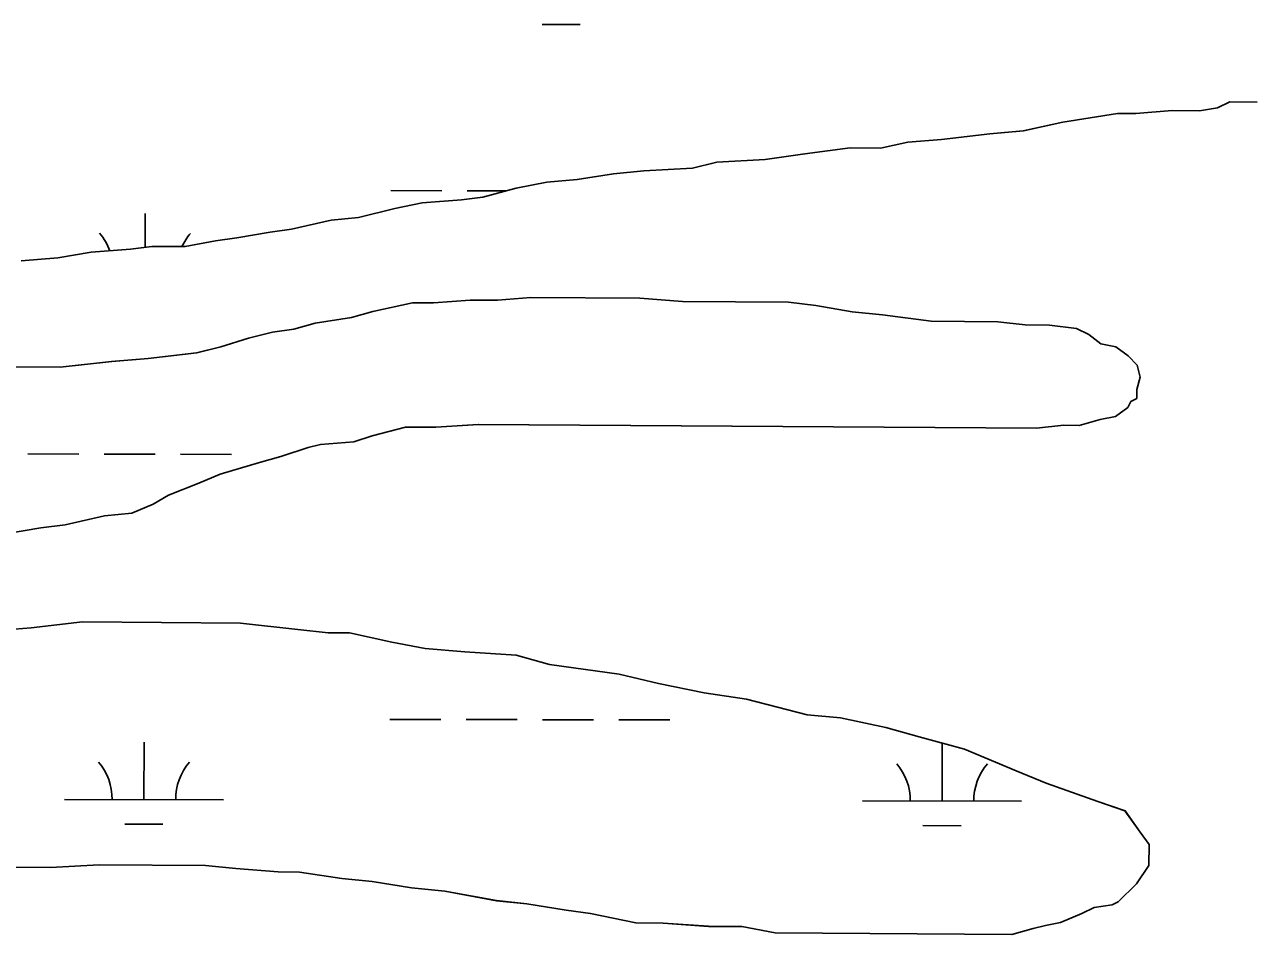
# Model space of a CAD drawing. Extents: x 3187622 to 3225504, y 800805 to 826213.
# Drawn here: x 3221314 to 3222087, y 820080 to 820653 of the extents above; entities that cross this region are included whole.
import ezdxf

# ---------------------------------------------------------------- set-up
doc = ezdxf.new("R2010")
doc.units = 0
doc.layers.add('V-SITE-VEGE', color=7, linetype='Continuous')
doc.layers.add('V-WETL-SWMP', color=7, linetype='Continuous')

msp = doc.modelspace()

# ---------------------------------------------------------------- linework, layer by layer
at = {"layer": 'V-SITE-VEGE'}
for p, q in [((3222064.02, 820600.34), (3222071.68, 820604.1)), ((3222071.68, 820604.1), (3222088.85, 820603.99)), ((3221966.67, 820591.45), (3222001.04, 820596.94)), ((3222001.04, 820596.94), (3222012.49, 820596.87)), ((3222012.49, 820596.87), (3222035.4, 820598.62)), ((3222035.4, 820598.62), (3222052.57, 820598.51)), ((3222052.57, 820598.51), (3222064.02, 820600.34)), ((3221941.83, 820585.89), (3221966.67, 820591.45)), ((3221869.28, 820578.74), (3221890.28, 820580.51)), ((3221890.28, 820580.51), (3221920.83, 820584.12)), ((3221920.83, 820584.12), (3221941.83, 820585.89)), ((3221804.37, 820571.54), (3221833.01, 820575.17)), ((3221833.01, 820575.17), (3221852.09, 820575.04)), ((3221852.09, 820575.04), (3221869.28, 820578.74)), ((3221733.72, 820562.47), (3221749, 820566.18)), ((3221749, 820566.18), (3221779.54, 820567.89)), ((3221779.54, 820567.89), (3221804.37, 820571.54)), ((3221661.18, 820555.32), (3221684.09, 820558.98)), ((3221684.09, 820558.98), (3221703.18, 820560.76)), ((3221703.18, 820560.76), (3221733.72, 820562.47)), ((3221601.96, 820544.27), (3221622.98, 820549.85)), ((3221622.98, 820549.85), (3221642.08, 820553.54)), ((3221642.08, 820553.54), (3221661.18, 820555.32)), ((3221563.78, 820540.71), (3221588.59, 820542.45)), ((3221588.59, 820542.45), (3221601.96, 820544.27)), ((3221523.65, 820531.44), (3221546.58, 820537)), ((3221546.58, 820537), (3221563.78, 820540.71)), ((3221481.63, 820524.08), (3221506.47, 820529.64)), ((3221506.47, 820529.64), (3221523.65, 820531.44)), ((3221433.89, 820516.77), (3221447.25, 820518.59)), ((3221447.25, 820518.59), (3221468.26, 820522.26)), ((3221468.26, 820522.26), (3221481.63, 820524.08)), ((3221355.62, 820509.66), (3221380.43, 820511.4)), ((3221380.43, 820511.4), (3221393.8, 820513.22)), ((3221393.8, 820513.22), (3221414.78, 820513.08)), ((3221414.78, 820513.08), (3221433.89, 820516.77)), ((3221311.7, 820504.22), (3221334.61, 820505.98)), ((3221334.61, 820505.98), (3221355.62, 820509.66)), ((3221593.9, 820479.45), (3221570.99, 820477.7)), ((3221611.07, 820479.34), (3221593.9, 820479.45)), ((3221632.06, 820481.11), (3221611.07, 820479.34)), ((3221700.74, 820480.65), (3221632.06, 820481.11)), ((3221727.44, 820478.57), (3221700.74, 820480.65)), ((3221532.8, 820472.23), (3221519.42, 820468.5)), ((3221557.64, 820477.79), (3221532.8, 820472.23)), ((3221570.99, 820477.7), (3221557.64, 820477.79)), ((3221794.21, 820478.12), (3221727.44, 820478.57)), ((3221811.37, 820476.1), (3221794.21, 820478.12)), ((3221834.23, 820472.14), (3221811.37, 820476.1)), ((3221853.3, 820470.1), (3221834.23, 820472.14)), ((3221496.5, 820464.84), (3221483.12, 820461.11)), ((3221519.42, 820468.5), (3221496.5, 820464.84)), ((3221883.8, 820466.08), (3221853.3, 820470.1)), ((3221925.77, 820465.8), (3221883.8, 820466.08)), ((3221942.92, 820463.78), (3221925.77, 820465.8)), ((3221958.19, 820463.68), (3221942.92, 820463.78)), ((3221975.34, 820461.66), (3221958.19, 820463.68)), ((3221469.75, 820459.29), (3221454.47, 820455.58)), ((3221483.12, 820461.11), (3221469.75, 820459.29)), ((3221982.95, 820457.79), (3221975.34, 820461.66)), ((3221990.54, 820452.02), (3221982.95, 820457.79)), ((3221437.26, 820449.97), (3221421.97, 820446.26)), ((3221454.47, 820455.58), (3221437.26, 820449.97)), ((3222000.07, 820450.05), (3221990.54, 820452.02)), ((3222007.66, 820444.27), (3222000.07, 820450.05)), ((3221368.52, 820440.89), (3221336.06, 820437.29)), ((3221391.42, 820442.64), (3221368.52, 820440.89)), ((3221421.97, 820446.26), (3221391.42, 820442.64)), ((3222013.35, 820438.51), (3222007.66, 820444.27)), ((3221336.06, 820437.29), (3221267.38, 820437.74)), ((3222015.2, 820430.87), (3222013.35, 820438.51)), ((3222013.24, 820423.25), (3222015.2, 820430.87)), ((3222009.38, 820415.65), (3222013.21, 820417.53)), ((3222013.21, 820417.53), (3222013.24, 820423.25)), ((3221999.78, 820406.17), (3222007.44, 820411.84)), ((3222007.44, 820411.84), (3222009.38, 820415.65)), ((3221976.85, 820400.6), (3221990.23, 820404.32)), ((3221990.23, 820404.32), (3221999.78, 820406.17)), ((3221520.81, 820390.27), (3221532.28, 820394.01)), ((3221532.28, 820394.01), (3221553.3, 820399.59)), ((3221553.3, 820399.59), (3221572.38, 820399.47)), ((3221572.38, 820399.47), (3221599.1, 820401.2)), ((3221599.1, 820401.2), (3221950.12, 820398.87)), ((3221950.12, 820398.87), (3221967.31, 820400.66)), ((3221967.31, 820400.66), (3221976.85, 820400.6)), ((3221474.96, 820381.04), (3221492.17, 820386.65)), ((3221492.17, 820386.65), (3221499.81, 820388.51)), ((3221499.81, 820388.51), (3221520.81, 820390.27)), ((3221461.58, 820377.31), (3221474.96, 820381.04)), ((3221436.73, 820369.84), (3221461.58, 820377.31)), ((3221404.21, 820356.71), (3221423.33, 820364.21)), ((3221423.33, 820364.21), (3221436.73, 820369.84)), ((3221394.63, 820351.05), (3221404.21, 820356.71)), ((3221381.24, 820345.41), (3221394.63, 820351.05)), ((3221339.22, 820338.06), (3221364.06, 820343.62)), ((3221364.06, 820343.62), (3221381.24, 820345.41)), ((3221302.93, 820332.58), (3221323.94, 820336.25)), ((3221323.94, 820336.25), (3221339.22, 820338.06)), ((3221317.8, 820273.34), (3221296.81, 820271.57)), ((3221350.26, 820276.94), (3221317.8, 820273.34)), ((3221449.46, 820276.28), (3221350.26, 820276.94)), ((3221485.68, 820272.22), (3221449.46, 820276.28)), ((3221504.74, 820270.19), (3221485.68, 820272.22)), ((3221518.1, 820270.1), (3221504.74, 820270.19)), ((3221544.77, 820264.2), (3221518.1, 820270.1)), ((3221565.73, 820260.24), (3221544.77, 820264.2)), ((3221590.52, 820258.17), (3221565.73, 820260.24)), ((3221622.94, 820256.05), (3221590.52, 820258.17)), ((3221643.88, 820250.19), (3221622.94, 820256.05)), ((3221687.72, 820244.17), (3221643.88, 820250.19)), ((3221712.48, 820238.28), (3221687.72, 820244.17)), ((3221741.06, 820232.37), (3221712.48, 820238.28)), ((3221767.75, 820228.38), (3221741.06, 820232.37)), ((3221805.84, 820218.58), (3221767.75, 820228.38)), ((3221826.81, 820216.53), (3221805.84, 820218.58)), ((3221855.39, 820210.62), (3221826.81, 820216.53)), ((3221876.34, 820204.76), (3221855.39, 820210.62)), ((3221904.9, 820196.94), (3221876.34, 820204.76)), ((3221937.25, 820183.37), (3221904.9, 820196.94)), ((3221956.27, 820175.61), (3221937.25, 820183.37)), ((3221988.63, 820163.95), (3221956.27, 820175.61)), ((3222005.76, 820158.11), (3221988.63, 820163.95)), ((3222015.21, 820144.7), (3222005.76, 820158.11)), ((3222020.88, 820137.03), (3222015.21, 820144.7)), ((3222020.79, 820123.67), (3222020.88, 820137.03)), ((3221330.15, 820122.54), (3221360.69, 820124.24)), ((3221360.69, 820124.24), (3221427.46, 820123.8)), ((3221427.46, 820123.8), (3221446.52, 820121.76)), ((3222013.08, 820112.28), (3222020.79, 820123.67)), ((3221305.35, 820122.7), (3221330.15, 820122.54)), ((3221446.52, 820121.76), (3221473.22, 820119.68)), ((3221473.22, 820119.68), (3221486.58, 820119.59)), ((3221486.58, 820119.59), (3221513.26, 820115.6)), ((3221513.26, 820115.6), (3221532.32, 820113.56)), ((3221532.32, 820113.56), (3221557.1, 820109.58)), ((3221557.1, 820109.58), (3221578.07, 820107.54)), ((3222001.56, 820100.9), (3222013.08, 820112.28)), ((3221578.07, 820107.54), (3221610.46, 820101.6)), ((3221610.46, 820101.6), (3221629.53, 820099.56)), ((3221997.73, 820099.02), (3222001.56, 820100.9)), ((3221629.53, 820099.56), (3221654.3, 820095.58)), ((3221654.3, 820095.58), (3221669.55, 820093.57)), ((3221669.55, 820093.57), (3221698.13, 820087.66)), ((3221965.23, 820087.79), (3221978.62, 820093.43)), ((3221978.62, 820093.43), (3221986.27, 820097.19)), ((3221986.27, 820097.19), (3221997.73, 820099.02)), ((3221698.13, 820087.66), (3221715.3, 820087.54)), ((3221715.3, 820087.54), (3221743.9, 820085.45)), ((3221743.9, 820085.45), (3221764.89, 820085.31)), ((3221764.89, 820085.31), (3221785.85, 820081.35)), ((3221948.03, 820084.09), (3221955.68, 820085.95)), ((3221955.68, 820085.95), (3221965.23, 820087.79)), ((3221785.85, 820081.35), (3221934.65, 820080.36)), ((3221934.65, 820080.36), (3221948.03, 820084.09))]:
    msp.add_line(p, q, dxfattribs=at)
at = {"layer": 'V-WETL-SWMP'}
for p, q in [((3221639.2, 820652.78), (3221663.2, 820652.73)), ((3222064.02, 820600.34), (3222071.67, 820604.1)), ((3222071.67, 820604.1), (3222088.84, 820603.99)), ((3221966.66, 820591.44), (3222001.04, 820596.94)), ((3222001.04, 820596.94), (3222012.48, 820596.86)), ((3222012.48, 820596.86), (3222035.39, 820598.62)), ((3222035.39, 820598.62), (3222052.56, 820598.5)), ((3222052.56, 820598.5), (3222064.02, 820600.34)), ((3221941.82, 820585.89), (3221966.66, 820591.44)), ((3221869.28, 820578.74), (3221890.27, 820580.5)), ((3221890.27, 820580.5), (3221920.82, 820584.12)), ((3221920.82, 820584.12), (3221941.82, 820585.89)), ((3221804.36, 820571.54), (3221833, 820575.16)), ((3221833, 820575.16), (3221852.08, 820575.03)), ((3221852.08, 820575.03), (3221869.28, 820578.74)), ((3221733.71, 820562.47), (3221749, 820566.18)), ((3221749, 820566.18), (3221779.54, 820567.89)), ((3221779.54, 820567.89), (3221804.36, 820571.54)), ((3221661.17, 820555.32), (3221684.08, 820558.98)), ((3221684.08, 820558.98), (3221703.18, 820560.76)), ((3221703.18, 820560.76), (3221733.71, 820562.47)), ((3221601.95, 820544.27), (3221622.97, 820549.85)), ((3221622.97, 820549.85), (3221642.08, 820553.54)), ((3221642.08, 820553.54), (3221661.17, 820555.32)), ((3221544.15, 820548.33), (3221576.15, 820548.26)), ((3221563.77, 820540.7), (3221588.58, 820542.45)), ((3221588.58, 820542.45), (3221601.95, 820544.27)), ((3221592.15, 820548.23), (3221616.7, 820548.18)), ((3221389.48, 820512.63), (3221389.53, 820533.9)), ((3221523.65, 820531.43), (3221546.58, 820537)), ((3221546.58, 820537), (3221563.77, 820540.7)), ((3221481.62, 820524.08), (3221506.46, 820529.64)), ((3221506.46, 820529.64), (3221523.65, 820531.43)), ((3221433.88, 820516.76), (3221447.25, 820518.58)), ((3221447.25, 820518.58), (3221468.26, 820522.26)), ((3221468.26, 820522.26), (3221481.62, 820524.08)), ((3221355.61, 820509.65), (3221380.43, 820511.4)), ((3221380.43, 820511.4), (3221393.79, 820513.22)), ((3221393.79, 820513.22), (3221414.78, 820513.08)), ((3221414.78, 820513.08), (3221433.88, 820516.76)), ((3221311.7, 820504.22), (3221334.6, 820505.98)), ((3221334.6, 820505.98), (3221355.61, 820509.65)), ((3221593.89, 820479.45), (3221570.98, 820477.7)), ((3221611.06, 820479.34), (3221593.89, 820479.45)), ((3221632.06, 820481.11), (3221611.06, 820479.34)), ((3221700.73, 820480.65), (3221632.06, 820481.11)), ((3221727.43, 820478.56), (3221700.73, 820480.65)), ((3221532.79, 820472.23), (3221519.41, 820468.5)), ((3221557.63, 820477.79), (3221532.79, 820472.23)), ((3221570.98, 820477.7), (3221557.63, 820477.79)), ((3221794.2, 820478.12), (3221727.43, 820478.56)), ((3221811.36, 820476.1), (3221794.2, 820478.12)), ((3221834.23, 820472.13), (3221811.36, 820476.1)), ((3221853.29, 820470.1), (3221834.23, 820472.13)), ((3221496.49, 820464.84), (3221483.11, 820461.11)), ((3221519.41, 820468.5), (3221496.49, 820464.84)), ((3221883.79, 820466.08), (3221853.29, 820470.1)), ((3221925.76, 820465.8), (3221883.79, 820466.08)), ((3221942.92, 820463.78), (3221925.76, 820465.8)), ((3221958.18, 820463.68), (3221942.92, 820463.78)), ((3221975.34, 820461.65), (3221958.18, 820463.68)), ((3221469.75, 820459.29), (3221454.46, 820455.58)), ((3221483.11, 820461.11), (3221469.75, 820459.29)), ((3221982.94, 820457.79), (3221975.34, 820461.65)), ((3221990.53, 820452.01), (3221982.94, 820457.79)), ((3221437.25, 820449.97), (3221421.96, 820446.25)), ((3221454.46, 820455.58), (3221437.25, 820449.97)), ((3222000.06, 820450.04), (3221990.53, 820452.01)), ((3222007.65, 820444.27), (3222000.06, 820450.04)), ((3221368.51, 820440.89), (3221336.05, 820437.29)), ((3221391.42, 820442.64), (3221368.51, 820440.89)), ((3221421.96, 820446.25), (3221391.42, 820442.64)), ((3222013.34, 820438.51), (3222007.65, 820444.27)), ((3221336.05, 820437.29), (3221267.37, 820437.74)), ((3222015.2, 820430.86), (3222013.34, 820438.51)), ((3222013.24, 820423.25), (3222015.2, 820430.86)), ((3222009.37, 820415.64), (3222013.2, 820417.52)), ((3222013.2, 820417.52), (3222013.24, 820423.25)), ((3221999.77, 820406.16), (3222007.44, 820411.84)), ((3222007.44, 820411.84), (3222009.37, 820415.64)), ((3221976.84, 820400.59), (3221990.22, 820404.32)), ((3221990.22, 820404.32), (3221999.77, 820406.16)), ((3221520.8, 820390.27), (3221532.27, 820394.01)), ((3221532.27, 820394.01), (3221553.29, 820399.59)), ((3221553.29, 820399.59), (3221572.37, 820399.47)), ((3221572.37, 820399.47), (3221599.09, 820401.2)), ((3221599.09, 820401.2), (3221950.12, 820398.86)), ((3221950.12, 820398.86), (3221967.3, 820400.66)), ((3221967.3, 820400.66), (3221976.84, 820400.59)), ((3221474.95, 820381.04), (3221492.16, 820386.65)), ((3221492.16, 820386.65), (3221499.8, 820388.5)), ((3221499.8, 820388.5), (3221520.8, 820390.27)), ((3221315.81, 820382.62), (3221347.81, 820382.56)), ((3221363.81, 820382.52), (3221395.81, 820382.46)), ((3221411.81, 820382.43), (3221443.81, 820382.36)), ((3221461.57, 820377.31), (3221474.95, 820381.04)), ((3221436.72, 820369.84), (3221461.57, 820377.31)), ((3221404.2, 820356.7), (3221423.33, 820364.21)), ((3221423.33, 820364.21), (3221436.72, 820369.84)), ((3221394.62, 820351.05), (3221404.2, 820356.7)), ((3221381.23, 820345.41), (3221394.62, 820351.05)), ((3221339.21, 820338.06), (3221364.05, 820343.62)), ((3221364.05, 820343.62), (3221381.23, 820345.41)), ((3221302.92, 820332.58), (3221323.93, 820336.25)), ((3221323.93, 820336.25), (3221339.21, 820338.06)), ((3221317.79, 820273.33), (3221296.8, 820271.57)), ((3221350.25, 820276.93), (3221317.79, 820273.33)), ((3221449.45, 820276.28), (3221350.25, 820276.93)), ((3221485.67, 820272.22), (3221449.45, 820276.28)), ((3221504.74, 820270.18), (3221485.67, 820272.22)), ((3221518.09, 820270.1), (3221504.74, 820270.18)), ((3221544.76, 820264.2), (3221518.09, 820270.1)), ((3221565.72, 820260.24), (3221544.76, 820264.2)), ((3221590.51, 820258.17), (3221565.72, 820260.24)), ((3221622.93, 820256.04), (3221590.51, 820258.17)), ((3221643.88, 820250.18), (3221622.93, 820256.04)), ((3221687.72, 820244.17), (3221643.88, 820250.18)), ((3221712.48, 820238.28), (3221687.72, 820244.17)), ((3221741.06, 820232.37), (3221712.48, 820238.28)), ((3221767.74, 820228.37), (3221741.06, 820232.37)), ((3221805.83, 820218.58), (3221767.74, 820228.37)), ((3221826.8, 820216.53), (3221805.83, 820218.58)), ((3221855.38, 820210.62), (3221826.8, 820216.53)), ((3221543.47, 820215.66), (3221575.47, 820215.59)), ((3221591.47, 820215.56), (3221623.47, 820215.49)), ((3221639.47, 820215.46), (3221671.47, 820215.4)), ((3221687.47, 820215.36), (3221719.47, 820215.3)), ((3221876.33, 820204.76), (3221855.38, 820210.62)), ((3221388.77, 820165.23), (3221388.85, 820201.23)), ((3221904.89, 820196.93), (3221876.33, 820204.76)), ((3221890.68, 820164.21), (3221890.75, 820200.21)), ((3221937.24, 820183.36), (3221904.89, 820196.93)), ((3221956.26, 820175.61), (3221937.24, 820183.36)), ((3221988.62, 820163.95), (3221956.26, 820175.61)), ((3221338.77, 820165.33), (3221438.77, 820165.13)), ((3221840.68, 820164.31), (3221940.68, 820164.1)), ((3222005.75, 820158.11), (3221988.62, 820163.95)), ((3222015.2, 820144.69), (3222005.75, 820158.11)), ((3221376.74, 820149.82), (3221400.74, 820149.77)), ((3221878.65, 820148.8), (3221902.65, 820148.75)), ((3222020.87, 820137.02), (3222015.2, 820144.69)), ((3222020.78, 820123.67), (3222020.87, 820137.02)), ((3221330.15, 820122.53), (3221360.68, 820124.24)), ((3221360.68, 820124.24), (3221427.45, 820123.8)), ((3221427.45, 820123.8), (3221446.52, 820121.76)), ((3222013.08, 820112.27), (3222020.78, 820123.67)), ((3221305.35, 820122.7), (3221330.15, 820122.53)), ((3221446.52, 820121.76), (3221473.21, 820119.68)), ((3221473.21, 820119.68), (3221486.57, 820119.59)), ((3221486.57, 820119.59), (3221513.25, 820115.59)), ((3221513.25, 820115.59), (3221532.32, 820113.56)), ((3221532.32, 820113.56), (3221557.09, 820109.58)), ((3221557.09, 820109.58), (3221578.06, 820107.53)), ((3222001.56, 820100.9), (3222013.08, 820112.27)), ((3221578.06, 820107.53), (3221610.46, 820101.59)), ((3221610.46, 820101.59), (3221629.52, 820099.56)), ((3221997.73, 820099.02), (3222001.56, 820100.9)), ((3221629.52, 820099.56), (3221654.3, 820095.58)), ((3221654.3, 820095.58), (3221669.55, 820093.57)), ((3221669.55, 820093.57), (3221698.12, 820087.66)), ((3221965.22, 820087.79), (3221978.61, 820093.42)), ((3221978.61, 820093.42), (3221986.27, 820097.19)), ((3221986.27, 820097.19), (3221997.73, 820099.02)), ((3221698.12, 820087.66), (3221715.29, 820087.54)), ((3221715.29, 820087.54), (3221743.9, 820085.44)), ((3221743.9, 820085.44), (3221764.88, 820085.3)), ((3221764.88, 820085.3), (3221785.84, 820081.35)), ((3221948.02, 820084.09), (3221955.67, 820085.94)), ((3221955.67, 820085.94), (3221965.22, 820087.79)), ((3221785.84, 820081.35), (3221934.64, 820080.36)), ((3221934.64, 820080.36), (3221948.02, 820084.09))]:
    msp.add_line(p, q, dxfattribs=at)
for centre, start, end in [((3221334.21, 820498.49), 19.88367, 40.65514), ((3221444.7, 820498.27), 139.11148, 155.12782), ((3221333.53, 820165.82), 359.11148, 40.65514), ((3221444.02, 820165.59), 139.11148, 180.65514), ((3221835.44, 820164.79), 359.11148, 40.65514), ((3221945.92, 820164.57), 139.11148, 180.65514)]:
    msp.add_arc(centre, 35.25, start, end, dxfattribs=at)

doc.saveas('drawing.dxf')
